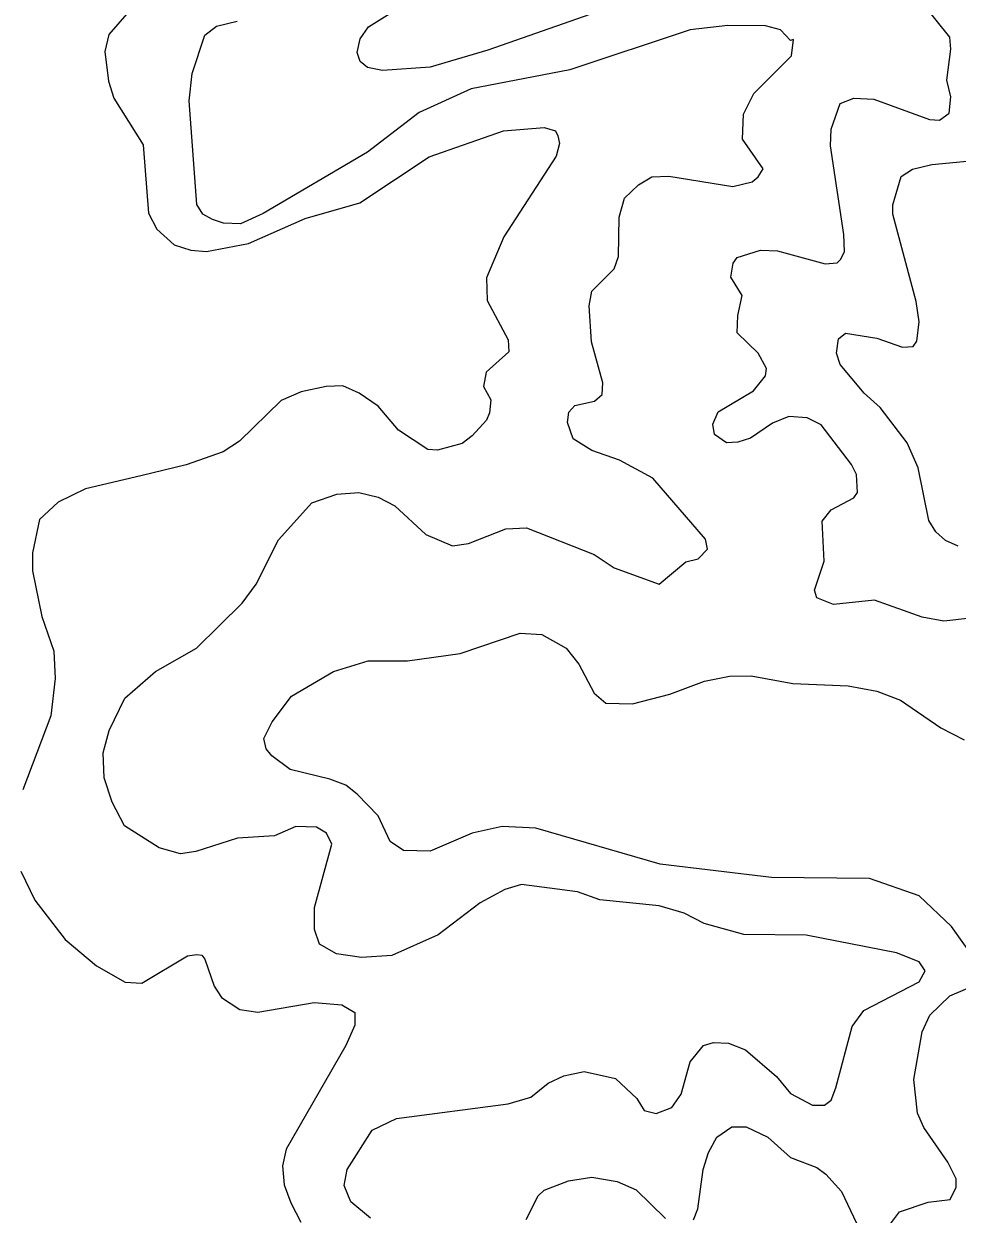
# Model space of a CAD drawing. Extents: x 294.2 to 320.3, y 7482.7 to 7510.7.
# Drawn here: x 314.766 to 315.762, y 7488.425 to 7489.695 of the extents above; entities that cross this region are included whole.
import ezdxf

# ---------------------------------------------------------------- set-up
doc = ezdxf.new("R2010")
doc.units = 0
doc.header["$LTSCALE"] = 0.032
doc.layers.add('1', color=7, linetype='Continuous', lineweight=25)
doc.layers.add('2', color=7, linetype='Continuous', lineweight=13)

msp = doc.modelspace()

# ---------------------------------------------------------------- linework, layer by layer
at = {"layer": '1'}
for points in [[(314.9512, 7489.5024), (314.943, 7489.6132), (314.9461, 7489.6423), (314.9595, 7489.6832), (314.9721, 7489.6926), (314.9941, 7489.6981)], [(315.7281, 7488.6851), (315.7218, 7488.6946), (315.6975, 7488.704), (315.6011, 7488.7229), (315.5347, 7488.7237), (315.4923, 7488.7355), (315.471, 7488.7465), (315.4443, 7488.7544), (315.381, 7488.7607), (315.3574, 7488.7693), (315.2976, 7488.7772), (315.2798, 7488.7717), (315.2535, 7488.7575), (315.2087, 7488.7234), (315.1592, 7488.7014), (315.1269, 7488.699), (315.1002, 7488.7029), (315.0821, 7488.7132), (315.0766, 7488.7289), (315.0766, 7488.7525), (315.0951, 7488.8201), (315.0895, 7488.8318), (315.0786, 7488.8382), (315.0566, 7488.839), (315.0338, 7488.8288), (314.9945, 7488.8264), (314.95, 7488.8122), (314.9335, 7488.8099), (314.9107, 7488.8161), (314.8738, 7488.8397), (314.8608, 7488.8649), (314.8521, 7488.8908), (314.8513, 7488.9176), (314.8576, 7488.9412), (314.8741, 7488.9758), (314.9071, 7489.0041), (314.9506, 7489.0292), (314.9994, 7489.0772), (315.0143, 7489.0976), (315.0383, 7489.1448), (315.0737, 7489.1841), (315.1004, 7489.1935), (315.124, 7489.1951), (315.1447, 7489.1904), (315.1624, 7489.181), (315.1954, 7489.1503), (315.2237, 7489.1385), (315.241, 7489.1409), (315.2807, 7489.1566), (315.3027, 7489.1574), (315.375, 7489.1291), (315.3965, 7489.1149), (315.4445, 7489.0976), (315.4728, 7489.1212), (315.4861, 7489.1244), (315.4958, 7489.1346), (315.4939, 7489.1454), (315.4377, 7489.2105), (315.4022, 7489.2298), (315.3724, 7489.2401), (315.3527, 7489.2526), (315.3464, 7489.2699), (315.348, 7489.2809), (315.3543, 7489.288), (315.3755, 7489.2927), (315.3834, 7489.2998), (315.3844, 7489.3124), (315.3723, 7489.3559), (315.3695, 7489.3944), (315.3726, 7489.4101), (315.3962, 7489.4337), (315.4009, 7489.4471), (315.4017, 7489.4888), (315.4072, 7489.5092), (315.4222, 7489.5234), (315.4367, 7489.532), (315.4547, 7489.5328), (315.5231, 7489.5218), (315.5436, 7489.5265), (315.5499, 7489.532), (315.5554, 7489.5407), (315.5334, 7489.5721), (315.5342, 7489.5989), (315.5454, 7489.6209), (315.5855, 7489.661), (315.5878, 7489.6785), (315.5845, 7489.6773), (315.5737, 7489.6888), (315.5577, 7489.6932), (315.5175, 7489.6934), (315.4776, 7489.6887), (315.349, 7489.6462), (315.2437, 7489.6258), (315.1883, 7489.6006), (315.1332, 7489.5582)], [(315.1332, 7489.5582), (315.022, 7489.4929), (314.9976, 7489.4819), (314.9795, 7489.4827), (314.9677, 7489.4866), (314.9575, 7489.4921), (314.9512, 7489.5024)], [(315.6207, 7488.5416), (315.628, 7488.5471), (315.6328, 7488.5601), (315.6503, 7488.6254), (315.6629, 7488.6427), (315.7218, 7488.6733), (315.7281, 7488.6851)], [(315.1365, 7488.4212), (315.1153, 7488.4385), (315.1082, 7488.4558), (315.1113, 7488.4731), (315.1381, 7488.5148), (315.164, 7488.5274), (315.2831, 7488.5431), (315.3075, 7488.5502), (315.326, 7488.5651), (315.3425, 7488.573), (315.3645, 7488.5777), (315.3976, 7488.5699), (315.4204, 7488.5486), (315.4282, 7488.536), (315.4412, 7488.5329), (315.4577, 7488.5392), (315.4679, 7488.5534), (315.4774, 7488.588), (315.4915, 7488.6053), (315.5025, 7488.6084), (315.5183, 7488.6076), (315.5363, 7488.6006), (315.5696, 7488.5723), (315.5845, 7488.5542), (315.6081, 7488.5416), (315.6207, 7488.5416)]]:
    msp.add_lwpolyline(points, dxfattribs=at)
at = {"layer": '2'}
for points in [[(314.9333, 7489.7564), (314.9378, 7489.7373), (314.9346, 7489.7302), (314.8765, 7489.706), (314.8573, 7489.6837), (314.8528, 7489.6658), (314.8567, 7489.6339)], [(315.4071, 7489.7181), (315.2615, 7489.667), (315.2002, 7489.6491), (315.1491, 7489.6453), (315.1332, 7489.6485), (315.1255, 7489.6549), (315.1223, 7489.6645), (315.1255, 7489.6792), (315.1344, 7489.6919), (315.1817, 7489.722)], [(315.642, 7489.4525), (315.6414, 7489.4704), (315.6273, 7489.5649), (315.6279, 7489.5828), (315.6375, 7489.6102), (315.6522, 7489.6159), (315.6733, 7489.6147), (315.7327, 7489.593), (315.7435, 7489.5924), (315.7537, 7489.6), (315.7556, 7489.6173), (315.7512, 7489.6351), (315.7556, 7489.6683), (315.7544, 7489.6811), (315.7269, 7489.7156)], [(314.8567, 7489.6339), (314.8624, 7489.616), (314.8937, 7489.5662), (314.8995, 7489.4934), (314.9084, 7489.4761), (314.9269, 7489.4596), (314.9448, 7489.4538), (314.9614, 7489.4525), (315.0061, 7489.4608), (315.0667, 7489.4876), (315.1249, 7489.5042), (315.1989, 7489.5534), (315.2781, 7489.5809), (315.3215, 7489.5847), (315.3336, 7489.5809), (315.3362, 7489.5758), (315.3381, 7489.5675), (315.3343, 7489.554), (315.2787, 7489.4679), (315.2602, 7489.4244), (315.2609, 7489.4002), (315.2832, 7489.358), (315.2838, 7489.3453), (315.2596, 7489.3235), (315.257, 7489.3082), (315.2647, 7489.2941), (315.2634, 7489.2801), (315.2602, 7489.2725), (315.2449, 7489.2558), (315.234, 7489.2475), (315.2079, 7489.2405), (315.1976, 7489.2412), (315.1663, 7489.2616), (315.1446, 7489.2872), (315.1242, 7489.3012), (315.107, 7489.3089), (315.0891, 7489.3082), (315.0623, 7489.3025), (315.0412, 7489.2935), (314.9965, 7489.2501), (314.9793, 7489.2386), (314.9397, 7489.2246), (314.8912, 7489.2131), (314.8324, 7489.1991), (314.8031, 7489.185), (314.7832, 7489.1665), (314.7756, 7489.1307), (314.7756, 7489.1116), (314.7858, 7489.0631), (314.7986, 7489.026), (314.7999, 7488.9967), (314.7954, 7488.9571), (314.7654, 7488.8779)], [(315.7633, 7489.1378), (315.7499, 7489.1441), (315.7397, 7489.1531), (315.732, 7489.1652), (315.7206, 7489.2214), (315.7091, 7489.2482), (315.6803, 7489.2859), (315.6631, 7489.3012), (315.6376, 7489.3318), (315.6337, 7489.344), (315.6356, 7489.3593), (315.6433, 7489.3651), (315.6765, 7489.3599), (315.7039, 7489.3503), (315.7154, 7489.351), (315.7193, 7489.3568), (315.7218, 7489.3772), (315.7186, 7489.3989), (315.6937, 7489.4921), (315.6937, 7489.5023), (315.7027, 7489.5323), (315.7148, 7489.54), (315.7352, 7489.5451), (315.7767, 7489.5489)], [(315.8272, 7489.0669), (315.748, 7489.0579), (315.725, 7489.0624), (315.674, 7489.0803), (315.6305, 7489.0758), (315.6126, 7489.0828), (315.6101, 7489.0912), (315.6203, 7489.1218), (315.6184, 7489.1645), (315.6279, 7489.1767), (315.6522, 7489.1894), (315.656, 7489.1952), (315.6548, 7489.2143), (315.6496, 7489.2252), (315.6171, 7489.2674), (315.6024, 7489.275), (315.5826, 7489.2763), (315.5654, 7489.2693), (315.5418, 7489.2533), (315.5284, 7489.2489), (315.5162, 7489.2482), (315.5035, 7489.2572), (315.5015, 7489.268), (315.5073, 7489.2814), (315.545, 7489.3038), (315.5577, 7489.3197), (315.559, 7489.3274), (315.5501, 7489.344), (315.5277, 7489.3657), (315.5284, 7489.3842), (315.5328, 7489.4053), (315.5207, 7489.425), (315.5232, 7489.4398), (315.5277, 7489.4461)], [(315.5277, 7489.4461), (315.5526, 7489.4538), (315.5705, 7489.4532), (315.6216, 7489.4391), (315.6344, 7489.4404), (315.6382, 7489.4442), (315.642, 7489.4525)], [(315.7825, 7488.6953), (315.7563, 7488.7323), (315.7218, 7488.7649), (315.6688, 7488.7834), (315.5641, 7488.7846), (315.4454, 7488.7987), (315.3126, 7488.837), (315.2768, 7488.8389), (315.2449, 7488.8319), (315.2002, 7488.8127), (315.1715, 7488.8134), (315.1574, 7488.823), (315.1446, 7488.8504), (315.1223, 7488.8734), (315.1101, 7488.883), (315.0929, 7488.8894), (315.0508, 7488.8996), (315.031, 7488.9143), (315.0252, 7488.9219), (315.0227, 7488.9328), (315.0316, 7488.9507), (315.052, 7488.9781), (315.0968, 7489.0043), (315.1338, 7489.0158), (315.1759, 7489.0158), (315.2321, 7489.0234), (315.296, 7489.0451), (315.319, 7489.0439), (315.3451, 7489.0292), (315.3585, 7489.012), (315.3751, 7488.9813), (315.3873, 7488.9705), (315.416, 7488.9698), (315.4556, 7488.98), (315.4926, 7488.9941), (315.5194, 7488.9992), (315.5424, 7488.9998), (315.5871, 7488.9915), (315.6459, 7488.989), (315.6765, 7488.9832), (315.702, 7488.9736), (315.7448, 7488.9443), (315.7697, 7488.9315)], [(314.7634, 7488.7911), (314.7782, 7488.7604), (314.8107, 7488.7183), (314.8439, 7488.6902), (314.8746, 7488.673), (314.8924, 7488.6717), (314.941, 7488.701), (314.9512, 7488.7023), (314.9563, 7488.7016), (314.9595, 7488.6972), (314.9697, 7488.6685), (314.9773, 7488.6563), (314.9971, 7488.6436), (315.0163, 7488.641), (315.0763, 7488.6512), (315.1057, 7488.6487), (315.1197, 7488.6404), (315.1197, 7488.6269), (315.1102, 7488.6053), (315.0463, 7488.4948), (315.0425, 7488.4769), (315.0444, 7488.4565), (315.0514, 7488.4374), (315.0622, 7488.4169)], [(315.7269, 7488.5178), (315.7199, 7488.5331), (315.716, 7488.5689), (315.725, 7488.62), (315.7333, 7488.6378), (315.7544, 7488.6582), (315.7831, 7488.6704)], [(315.4811, 7488.4194), (315.4856, 7488.431), (315.4913, 7488.4731), (315.4971, 7488.491), (315.506, 7488.5076), (315.522, 7488.5184), (315.5373, 7488.5184), (315.5603, 7488.5076), (315.5846, 7488.4858), (315.6126, 7488.475), (315.6222, 7488.468), (315.6388, 7488.4495), (315.6548, 7488.4157)], [(315.6816, 7488.4022), (315.7007, 7488.4278), (315.7314, 7488.438), (315.755, 7488.4411), (315.7614, 7488.454), (315.7614, 7488.4629), (315.7525, 7488.4808), (315.7269, 7488.5178)], [(315.3023, 7488.4195), (315.3151, 7488.445), (315.3215, 7488.4508), (315.3477, 7488.461), (315.3726, 7488.4648), (315.3994, 7488.4603), (315.4198, 7488.4514), (315.4511, 7488.4208)]]:
    msp.add_lwpolyline(points, dxfattribs=at)

doc.saveas('drawing.dxf')
